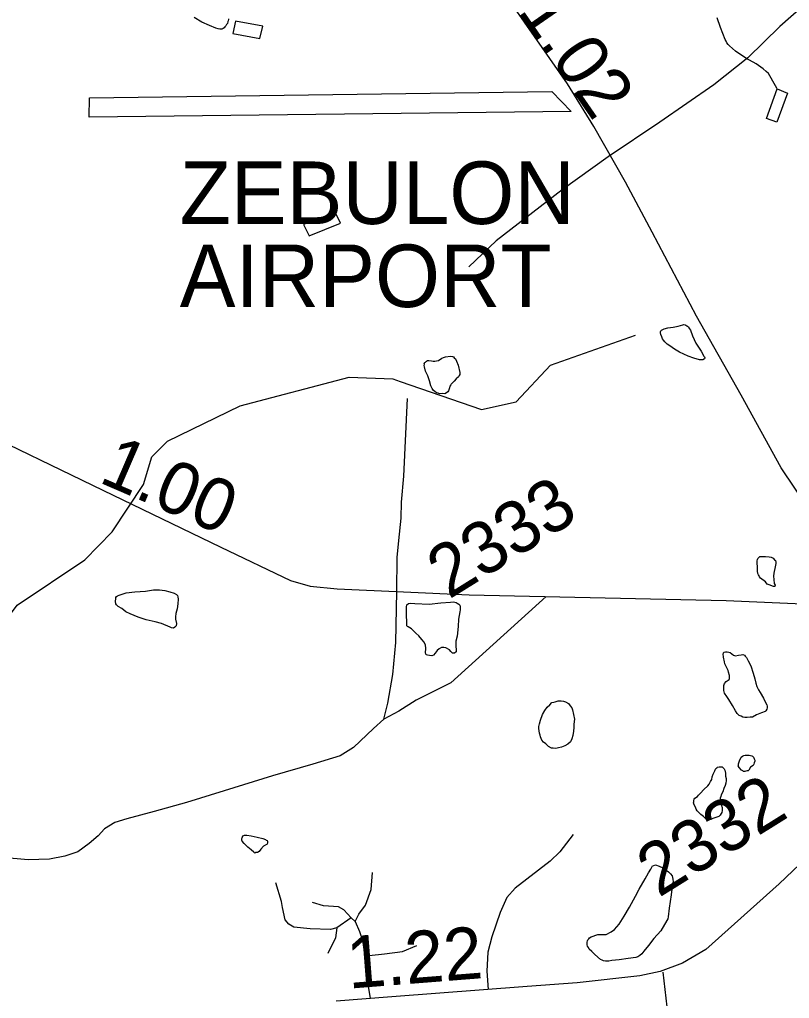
# Model space of a CAD drawing. Extents: x 2001466 to 31450019, y -30647475 to 847247.
# Drawn here: x 2191607 to 2195300, y 765114 to 769809 of the extents above; entities that cross this region are included whole.
import ezdxf

# ---------------------------------------------------------------- set-up
doc = ezdxf.new("R2010")
doc.units = 0
for name, color, linetype in [('Exist Aviation Commercial or Municipal Label', 7, 'Continuous'), ('Exist Aviation Commercial or Municipal Perimeter Paved', 7, 'Continuous'), ('Exist Hydrographic Misc Water Feature', 7, 'Continuous'), ('Exist Road Non-System Type 51', 7, 'Continuous'), ('Exist Road Primary NC Attributed', 7, 'Continuous'), ('Exist Road Primary NC Service Mileage Hundredths English Label', 7, 'Continuous'), ('Exist Road Secondary Mileage Hundredths English Label', 7, 'Continuous'), ('Exist Road Secondary Type 51 Attributed', 7, 'Continuous'), ('Exist Road Secondary Type 51 Number Label', 7, 'Continuous')]:
    doc.layers.add(name, color=color, linetype=linetype)

msp = doc.modelspace()

# ---------------------------------------------------------------- linework, layer by layer
at = {"layer": 'Exist Aviation Commercial or Municipal Perimeter Paved'}
msp.add_lwpolyline([(2191940.8, 769339.9), (2191943.2, 769433.6), (2194160.5, 769463.6), (2194252.7, 769367.9), (2191940.8, 769339.9)], dxfattribs=at)
at = {"layer": 'Exist Hydrographic Misc Water Feature'}
for points in [[(2192609.6, 769812.8), (2192609.8, 769808.7), (2192608, 769802.5), (2192605.5, 769798.8), (2192603.9, 769790.6), (2192599.8, 769784.7), (2192595.9, 769778.4), (2192591.8, 769774.5), (2192587.9, 769768.6), (2192584, 769766.4), (2192577.8, 769762.4), (2192571.9, 769762.5), (2192568, 769762.3), (2192560, 769764.3), (2192548.3, 769768.1), (2192518, 769780), (2192481.9, 769795.6), (2192445.4, 769819.4)], [(2192760.3, 769717.8), (2192773.9, 769777.9), (2192643.7, 769800.8), (2192630.3, 769742.8), (2192760.3, 769717.8)], [(2195241.3, 769476.9), (2195232.9, 769490.7), (2195198.6, 769550.6), (2195188.4, 769560.3), (2195174.2, 769572.2), (2195140.4, 769596.4), (2195090.1, 769623.8), (2195041.7, 769657.5), (2195011.6, 769683.1), (2195005.5, 769689.3), (2194999.5, 769697.1), (2194995.6, 769705), (2194991.5, 769713), (2194968.7, 769770.7), (2194952.5, 769816.6)], [(2195241.3, 769476.9), (2195291.1, 769455.1), (2195240, 769316.8), (2195189.8, 769334.6), (2195241.3, 769476.9)], [(2193146, 768832.8), (2193121.8, 768882.3), (2192968.5, 768825.6), (2192996.4, 768771.8), (2193146, 768832.8)], [(2194843.5, 768274.5), (2194851.5, 768256.7), (2194863.4, 768236.7), (2194875.7, 768218.6), (2194889.6, 768194.9), (2194891.9, 768190.9), (2194893.9, 768187), (2194892.1, 768180.8), (2194884.1, 768176.7), (2194876.1, 768176.7), (2194867.9, 768176.7), (2194842, 768184.7), (2194813.9, 768194.2), (2194771.7, 768214), (2194747.7, 768227.8), (2194725.6, 768243.7), (2194713.5, 768251.6), (2194701.8, 768263.5), (2194695.4, 768271.4), (2194691.3, 768277.7), (2194687, 768287.6), (2194683.1, 768297.6), (2194681.1, 768305.6), (2194681.3, 768311.2), (2194682.7, 768315.4), (2194686.8, 768319.3), (2194698.9, 768325.6), (2194716.9, 768329.7), (2194742.8, 768333.9), (2194766.8, 768338.1), (2194788.7, 768344), (2194792.8, 768346.3), (2194799, 768344.2), (2194802.9, 768342.4), (2194807.2, 768340.1), (2194811.1, 768338.3), (2194815.2, 768334.4), (2194817, 768330.5), (2194821.1, 768324.6), (2194825.2, 768318.3), (2194835.3, 768292.4), (2194843.5, 768274.5)], [(2193432.8, 768073), (2193822.9, 767938.8), (2193989, 767974.7), (2194154.1, 768151.8), (2194561.9, 768294.3)], [(2193548.8, 768143.6), (2193548.6, 768149.7), (2193548.8, 768155.8), (2193548.6, 768159.9), (2193550.4, 768163.6), (2193554.7, 768165.8), (2193558.8, 768169.7), (2193564.6, 768173.7), (2193570.5, 768174), (2193582.6, 768172.2), (2193590.6, 768170.1), (2193598.8, 768170.1), (2193606.8, 768172.2), (2193616.4, 768174), (2193632, 768184.2), (2193640.4, 768188.2), (2193650.1, 768190.4), (2193674.3, 768194.4), (2193684.5, 768192.5), (2193688.4, 768190.7), (2193692.5, 768186.8), (2193698.2, 768180.7), (2193702.6, 768170.7), (2193710.8, 768150.8), (2193718.5, 768116.7), (2193718.8, 768107), (2193715.1, 768101), (2193712.8, 768094.9), (2193700.9, 768084.9), (2193691.3, 768074.6), (2193677.3, 768060.5)], [(2193677.3, 768060.5), (2193675.5, 768056.7), (2193671, 768050.5), (2193669.3, 768042.6), (2193665.2, 768028.6), (2193661.7, 768022.7), (2193655.4, 768018.4), (2193647.6, 768014.3), (2193637.3, 768014.6), (2193621.6, 768014.1), (2193615.6, 768016.3), (2193607.4, 768018.3), (2193599.4, 768024), (2193593.3, 768030.2), (2193585.5, 768039.9), (2193579.5, 768051.7), (2193573.2, 768075.8), (2193565, 768099.8), (2193554.5, 768121.6), (2193548.8, 768143.6)], [(2190511.1, 766160), (2190652, 766235.8), (2190974.9, 766570.3), (2191140, 766688.3), (2191481, 766848.7), (2191596.1, 767000.4), (2191920, 767216.8), (2192052.1, 767351.9), (2192201, 767578.5), (2192240.9, 767712.1), (2192316, 767786), (2192665, 767956), (2193188.1, 768092.9), (2193397, 768085.3), (2193432.8, 768073)], [(2195224.7, 767153.7), (2195223, 767139.7), (2195225.1, 767123.6), (2195227.3, 767103.4), (2195231, 767095.5), (2195229.2, 767089.7), (2195223.2, 767089.4), (2195203.3, 767097.3), (2195193.3, 767101.2), (2195185.3, 767111.4), (2195161.1, 767129.3), (2195156.8, 767135.2), (2195154.9, 767141.1), (2195150.8, 767145), (2195148.8, 767151), (2195146.7, 767163.1), (2195146.7, 767180.9), (2195144.3, 767205.2), (2195144.3, 767212.9), (2195146.5, 767219), (2195148.6, 767223.2), (2195152.5, 767229.1), (2195158.2, 767233.1), (2195162.1, 767233.3), (2195170.3, 767233.3), (2195184.3, 767233.2), (2195202.3, 767231.3), (2195212.1, 767229.4), (2195222.4, 767225.4), (2195228.3, 767217.6), (2195232.4, 767213.8), (2195234.5, 767205.8), (2195234.3, 767199.7), (2195230.8, 767183.6), (2195224.7, 767153.7)], [(2192357.4, 766959.8), (2192355.6, 766943.9), (2192355.8, 766932.1), (2192359.7, 766912), (2192358, 766900.1), (2192351.5, 766894.1), (2192345.7, 766889.8), (2192335.9, 766891.7), (2192329.7, 766893.8), (2192287.7, 766911.5), (2192257.5, 766919.3), (2192213.7, 766928.8), (2192175.5, 766942.6), (2192137, 766958.6), (2192117.3, 766968), (2192097, 766984.1), (2192080.8, 766993.9), (2192072.8, 767002), (2192069.3, 767005.8), (2192067.1, 767017.9), (2192068.5, 767031.8), (2192068.7, 767035.9), (2192072.6, 767041.8), (2192076.9, 767044), (2192084.7, 767048), (2192118.7, 767058.3), (2192160.6, 767064.6), (2192210.8, 767066.7), (2192250.4, 767073.3), (2192262.3, 767073.1), (2192278.5, 767073.5), (2192304.7, 767069.5), (2192328.3, 767063.5), (2192348.6, 767057.7), (2192360.3, 767051.8), (2192364.8, 767045.9), (2192366.8, 767039.9), (2192368.7, 767027.9), (2192367, 767005.8), (2192362.7, 766982.1), (2192357.4, 766959.8)], [(2193711.2, 766897.2), (2193705.4, 766851), (2193699.9, 766827.1), (2193699.7, 766805.2), (2193701.9, 766783.4), (2193702.1, 766779.3), (2193701.7, 766775.3), (2193693.9, 766769.2), (2193684.3, 766769), (2193680.2, 766772.9), (2193676.3, 766777.1), (2193669.9, 766785), (2193651.9, 766795), (2193642.1, 766796.9), (2193630.2, 766796.7), (2193619.7, 766790.5), (2193610.1, 766782.7), (2193599.8, 766770.4), (2193592.2, 766760.6), (2193584.4, 766756.5), (2193574, 766758.5), (2193564.1, 766760.4), (2193558.2, 766762.1), (2193556.1, 766766.1), (2193553.9, 766770.1), (2193555.7, 766794.1), (2193553.9, 766808.2), (2193547.7, 766822.1), (2193536, 766836), (2193521.7, 766852), (2193507.3, 766865.9), (2193487.2, 766885.6), (2193471, 766895.8), (2193467.2, 766897.6), (2193465.3, 766901.5), (2193465.3, 766913.7), (2193462.6, 766957.5), (2193462.4, 766991.6), (2193464.5, 767001.4), (2193472.3, 767007.5), (2193484.6, 767009.7), (2193502.6, 767007.8), (2193572.5, 767004.2), (2193628.3, 767010.7), (2193674.5, 767014.7), (2193688.2, 767015.1), (2193700.7, 767013.2), (2193706.2, 767009.1), (2193714.6, 767005), (2193718.8, 766999.1), (2193720.8, 766991.5), (2193720.6, 766977.3), (2193719, 766967.4), (2193712.8, 766933.4), (2193711.2, 766897.2)], [(2195141.4, 766473.4), (2195121.9, 766463), (2195111.7, 766462.9), (2195097.7, 766461), (2195085.8, 766460.7), (2195076, 766462.6), (2195067.8, 766466.7), (2195059.4, 766470.8), (2195049.5, 766480.4), (2195041.3, 766492.6), (2195027, 766518.3), (2195008.9, 766548.2), (2194999.1, 766562.2), (2194988.8, 766578), (2194984.5, 766590), (2194984.7, 766596.1), (2194984.5, 766608.2), (2194984.7, 766614.3), (2194988.6, 766624.3), (2194996.6, 766634), (2195010.6, 766644.1), (2195012.4, 766648.3), (2195012.4, 766652.3), (2195012.2, 766662.1), (2195008.1, 766678.1), (2195006.1, 766686.2), (2195001.8, 766696.1), (2194993.8, 766712.3), (2194990.1, 766718.1), (2194988, 766728.2), (2194983.5, 766750), (2194981.5, 766766.1), (2194983.5, 766769.9), (2194985.4, 766774.1), (2194993.4, 766776.1), (2195001.6, 766776.1), (2195009.6, 766774), (2195015.3, 766772.4), (2195023.7, 766766.2), (2195031.7, 766760.6), (2195036, 766758.3), (2195041.5, 766756.6), (2195055.9, 766760.6), (2195067.6, 766762.4), (2195075.8, 766762.8), (2195083.6, 766760.8), (2195087.7, 766754.9), (2195093.8, 766748.7), (2195101.8, 766733), (2195113.9, 766708.8), (2195126.2, 766673.2), (2195134.2, 766647.3), (2195138.7, 766625.1), (2195142.8, 766609.1), (2195150.8, 766593.3), (2195159, 766581.1), (2195175.2, 766553.5), (2195185.5, 766533.3), (2195191.2, 766521.5), (2195193.1, 766515.5), (2195193.5, 766507.3), (2195191.2, 766501.6), (2195187.3, 766493.7), (2195183.2, 766489.4), (2195165.2, 766483.6), (2195141.4, 766473.4)], [(2194266.4, 766427.1), (2194266.2, 766413.3), (2194264.6, 766395.3), (2194260.3, 766375.3), (2194256.8, 766359.2), (2194249, 766345), (2194236.7, 766333.1), (2194223, 766325), (2194207.2, 766318.9), (2194192.8, 766314.9), (2194178.9, 766312.5), (2194167, 766314.4), (2194158.8, 766314.4), (2194144.8, 766322.5), (2194130.7, 766334.4), (2194120.4, 766342.1), (2194112.9, 766352.2), (2194106.5, 766368.1), (2194104.5, 766376.1), (2194100.6, 766386.1), (2194098.3, 766407.9), (2194098.3, 766418), (2194100.4, 766429.9), (2194105.9, 766448.1), (2194116.1, 766476.2), (2194126, 766494.2), (2194137.5, 766510.3), (2194149.8, 766522.3), (2194159.4, 766532.5), (2194169.5, 766534.3), (2194175.4, 766536.6), (2194189.8, 766540.5), (2194205.3, 766540.6), (2194215.8, 766539), (2194225.6, 766536.7), (2194239.6, 766528.9), (2194247.4, 766517.2), (2194256, 766507), (2194259.9, 766497.1), (2194263.8, 766475), (2194268.3, 766453.2), (2194267.9, 766441.1), (2194266.4, 766427.1)], [(2195113.5, 766223.3), (2195105.5, 766209), (2195101.4, 766205.2), (2195097.7, 766205), (2195091.4, 766203.1), (2195085.4, 766202.8), (2195079.5, 766202.8), (2195075.6, 766205.1), (2195069.4, 766208.8), (2195059.2, 766220.9), (2195053.2, 766228.7), (2195055.1, 766232.9), (2195055.3, 766238.6), (2195061, 766252.7), (2195069, 766271), (2195075, 766275), (2195081.1, 766278.9), (2195086.9, 766280.9), (2195091.2, 766281), (2195096.7, 766281), (2195103.1, 766280.8), (2195107, 766281.1), (2195112.9, 766278.9), (2195119.1, 766277.2), (2195122.9, 766275), (2195126.8, 766271.1), (2195131.1, 766263.2), (2195133.2, 766257.2), (2195133, 766251.2), (2195131.1, 766243.3), (2195129.3, 766237.1), (2195125.4, 766231.2), (2195113.5, 766223.3)], [(2194856.6, 766013.4), (2194852.9, 766021.3), (2194848.6, 766031.3), (2194842.6, 766041.5), (2194840.4, 766051.2), (2194840.6, 766057.2), (2194840.8, 766063.3), (2194842.6, 766069.1), (2194846.7, 766073.4), (2194858.2, 766081.4), (2194864.2, 766089.3), (2194872.4, 766097.4), (2194889.8, 766115.5), (2194908.3, 766133.8), (2194914.2, 766141.8), (2194921.6, 766153.7), (2194927.5, 766163.7), (2194929.6, 766176), (2194933.7, 766190), (2194941.5, 766205.9), (2194943.3, 766210), (2194947.4, 766215.9), (2194951.5, 766220.2), (2194955.2, 766222.1), (2194963.2, 766224.1), (2194969.2, 766224), (2194977.2, 766224), (2194983.3, 766218.2), (2194987.4, 766214.3), (2194989.5, 766208.3), (2194993.6, 766194.3), (2194993.6, 766180.1), (2194996, 766168.4), (2194996, 766158.3), (2194994, 766146.4), (2194991.9, 766134.2), (2194985.8, 766120.5), (2194980.2, 766104.3), (2194972.2, 766090.1), (2194970.2, 766082.3), (2194968.3, 766074), (2194970.4, 766056.2), (2194972.4, 766042.2), (2194976.7, 766030.1), (2194976.7, 766022), (2194976.7, 766014.3), (2194974.9, 766006.1), (2194973.1, 766000.3), (2194967.1, 765992.3), (2194961, 765986.3), (2194947, 765981.9), (2194932.9, 765976), (2194922.8, 765971.7), (2194917.1, 765969.8), (2194910.9, 765972), (2194905, 765973.7), (2194901.1, 765973.9), (2194886.9, 765985.7), (2194875, 765995.6), (2194860.7, 766009.5), (2194856.6, 766013.4)], [(2192764.8, 765828.9), (2192756.9, 765819.1), (2192749.1, 765813), (2192741.1, 765813), (2192735.1, 765810.7), (2192731, 765814.9), (2192718.7, 765826.9), (2192702.7, 765838.7), (2192684.5, 765856.5), (2192674.6, 765868.5), (2192672.8, 765872.5), (2192672.6, 765876.5), (2192672.8, 765880.6), (2192674.2, 765884.3), (2192676.7, 765888.4), (2192678.5, 765892.7), (2192682.2, 765894.5), (2192686.5, 765896.3), (2192690.2, 765896.5), (2192696.6, 765896.4), (2192718.5, 765892.7), (2192746.4, 765886.9), (2192774.5, 765881), (2192786.6, 765875.1), (2192790.5, 765873.3), (2192794.6, 765871.5), (2192796.2, 765867.1), (2192796.6, 765863.4), (2192796.2, 765859.4), (2192794.8, 765853.2), (2192776.5, 765843.3), (2192764.8, 765828.9)], [(2194532, 765551.3), (2194561.9, 765603.6), (2194579.6, 765637.9), (2194607.4, 765687.6), (2194623.2, 765716), (2194634.7, 765734.2), (2194642.9, 765750), (2194648.7, 765751.9), (2194656.7, 765754), (2194674.9, 765748.4), (2194692.7, 765740.5), (2194719.2, 765720.6), (2194728.8, 765710.6), (2194737, 765700.9), (2194739.1, 765692.8), (2194741.1, 765684.8), (2194741.3, 765672.6), (2194739.3, 765662.8), (2194731.9, 765610.8), (2194723.7, 765546.7), (2194718, 765504.6), (2194716.3, 765494.7), (2194712.4, 765486.8), (2194682.7, 765438.5), (2194649.3, 765400.2), (2194623.4, 765368), (2194601.3, 765340), (2194591.7, 765327.7), (2194581.8, 765319.9), (2194572, 765313.7), (2194563.6, 765309.6), (2194525.8, 765305.6), (2194483.6, 765299), (2194448.1, 765294.7), (2194434.2, 765292.7), (2194426, 765292.7), (2194418, 765292.7), (2194408.1, 765294.6), (2194402, 765296.4), (2194394.2, 765300.4), (2194365.9, 765324.1), (2194351.5, 765338), (2194339.4, 765350), (2194335.3, 765357.9), (2194331.2, 765364.2), (2194329.4, 765370.2), (2194329.4, 765377.9), (2194329, 765384), (2194331.4, 765390.2), (2194333.3, 765394), (2194337.2, 765399.9), (2194341.3, 765404.1), (2194349.3, 765408.2), (2194381.1, 765420.4), (2194421.1, 765420.8), (2194445, 765432.6), (2194461, 765444.8), (2194482.6, 765469.2), (2194506.4, 765507.4), (2194532, 765551.3)]]:
    msp.add_lwpolyline(points, dxfattribs=at)
at = {"layer": 'Exist Road Non-System Type 51'}
for q in [(2193129.1, 765451.4), (2193216.4, 765482.5)]:
    msp.add_line((2193198.5, 765500.5), q, dxfattribs=at)
for points in [[(2195916.2, 770301.8), (2195885.8, 770284.5), (2195784.2, 770202.6), (2195640.1, 770099.6), (2195424.6, 769928), (2195253.5, 769775.5), (2195100.5, 769624.7), (2194937.8, 769496.1), (2194678.2, 769317.4), (2194430.7, 769150.3)], [(2194430.7, 769150.3), (2194209.9, 768992), (2193893.5, 768748), (2193761.7, 768622.7)], [(2193416.3, 767065.7), (2193417.7, 767227.8), (2193426, 767310.2), (2193436.9, 767417.4), (2193439.7, 767494.3), (2193450.7, 767617.9), (2193467.1, 767991.6)], [(2193353.8, 766452.5), (2193373, 766529.5), (2193397.7, 766666.8), (2193411.4, 766820.7), (2193416.3, 767065.7)], [(2194132.7, 767041.4), (2193675.8, 766626.7), (2193508.7, 766544.5), (2193426.3, 766491.7), (2193353.8, 766452.5), (2193304.3, 766408.6), (2193208.3, 766317.9), (2193145.1, 766276.7), (2193014.4, 766237.8), (2192819.9, 766181.8), (2192589.3, 766109.2), (2192408, 766053.2), (2192253.1, 766010.3), (2192122.1, 765974.5), (2192063.7, 765957.7), (2192015.1, 765926.7), (2191984.4, 765893.3), (2191941.7, 765856.2), (2191886.9, 765817.4), (2191824.5, 765796.6), (2191750.2, 765782.2), (2191648.1, 765778.3), (2191524.4, 765788.8)], [(2194261.8, 765899.8), (2194199.2, 765816.1), (2194152, 765772.1), (2193983.8, 765642.3), (2193944.2, 765597.2), (2193912.4, 765525.9), (2193871.7, 765409.3), (2193853, 765335.7), (2193848.6, 765244.4), (2193855.5, 765156.9)], [(2193216.4, 765482.5), (2193234.3, 765518.4), (2193266.6, 765560.7), (2193294, 765636.1), (2193300.6, 765718.2)], [(2193129.1, 765451.4), (2193099.1, 765444.2), (2193000.8, 765448), (2192923.4, 765455.6), (2192899.2, 765469.4), (2192880.6, 765490.2), (2192868.1, 765549), (2192864, 765578), (2192835.6, 765667.8)], [(2193198.5, 765500.5), (2193162.6, 765538.8), (2193137.4, 765553.2), (2193064.4, 765558), (2193011.8, 765573.5)], [(2193216.4, 765482.5), (2193238, 765434.6), (2193252.3, 765392.7), (2193262.9, 765312.3)], [(2193129.1, 765451.4), (2193121.9, 765403.5), (2193086, 765329.2)], [(2193262.9, 765312.3), (2193284, 765319.7), (2193357.8, 765327.2), (2193444, 765338.8), (2193511.9, 765367.8)], [(2193262.9, 765312.3), (2193272.4, 765212.8), (2193289.1, 765113.6)], [(2194692.4, 765239.9), (2194711, 765073.5), (2194728.3, 764941.2), (2194754, 764793.5), (2194764.8, 764696.1), (2194759.6, 764618.6), (2194766.5, 764562.5), (2194767.5, 764516.5), (2194765.4, 764470.3)]]:
    msp.add_lwpolyline(points, dxfattribs=at)
at = {"layer": 'Exist Road Primary NC Attributed'}
msp.add_lwpolyline([(2195700.6, 767025.5), (2195592.3, 767158.5), (2195459.9, 767361.6), (2195259.6, 767659), (2195067.5, 768007.7), (2194854.6, 768386.7), (2194640.6, 768788.8), (2194513, 769028.6), (2194361.8, 769296.7), (2194235.1, 769499.8), (2193992.9, 769849.6), (2193698.3, 770241.2), (2193542.4, 770436), (2193264.6, 770772.1), (2193021.3, 771081), (2192715.3, 771477.9)], dxfattribs=at)
at = {"layer": 'Exist Road Secondary Type 51 Attributed'}
for points in [[(2190686.8, 768010.8), (2190928.6, 768015), (2191001.8, 768000.3), (2191139.9, 767956.4), (2191351.3, 767868.4), (2192007.4, 767552.2), (2192572.4, 767277.8), (2192906.2, 767118.7), (2193000.4, 767091.4), (2193130.2, 767078.9), (2193448.3, 767064.2), (2193764.3, 767049.5), (2194995.9, 767022.3), (2195510.7, 766999.3), (2195648.3, 767004.5), (2195700.6, 767025.5)], [(2196403.3, 766178.3), (2196221.2, 766171), (2196033.9, 766164.7), (2195897.3, 766144.8), (2195779.1, 766104), (2195677.6, 766049.5), (2195447.9, 765850.6), (2195251.2, 765663.2), (2194899.1, 765348), (2194786.1, 765282), (2194679.3, 765242.2), (2194582, 765221.3), (2194282.2, 765187.8), (2194041.6, 765171), (2193393.3, 765121.8), (2193126.5, 765100.8)]]:
    msp.add_lwpolyline(points, dxfattribs=at)

# ---------------------------------------------------------------- texts
at = {"layer": 'Exist Aviation Commercial or Municipal Label'}
for s, p in [('ZEBULON', (2192375.5, 768828.2)), ('AIRPORT', (2192375.5, 768429.8))]:
    msp.add_text(s, height=300, dxfattribs=at).set_placement(p)
at = {"layer": 'Exist Road Primary NC Service Mileage Hundredths English Label'}
msp.add_text('1.02', height=250, rotation=304.7073, dxfattribs=at).set_placement((2193992.9, 769849.6))
at = {"layer": 'Exist Road Secondary Mileage Hundredths English Label'}
for s, rotation, p in [('1.00', 336.6626, (2191981, 767592.1)), ('1.22', 4.4923, (2193186.6, 765160.3))]:
    msp.add_text(s, height=250, rotation=rotation, dxfattribs=at).set_placement(p)
at = {"layer": 'Exist Road Secondary Type 51 Number Label'}
for s, p in [('2333', (2193666.3, 767025.6)), ('2332', (2194672.7, 765594.8))]:
    msp.add_text(s, height=250, rotation=31.918, dxfattribs=at).set_placement(p)

doc.saveas('drawing.dxf')
